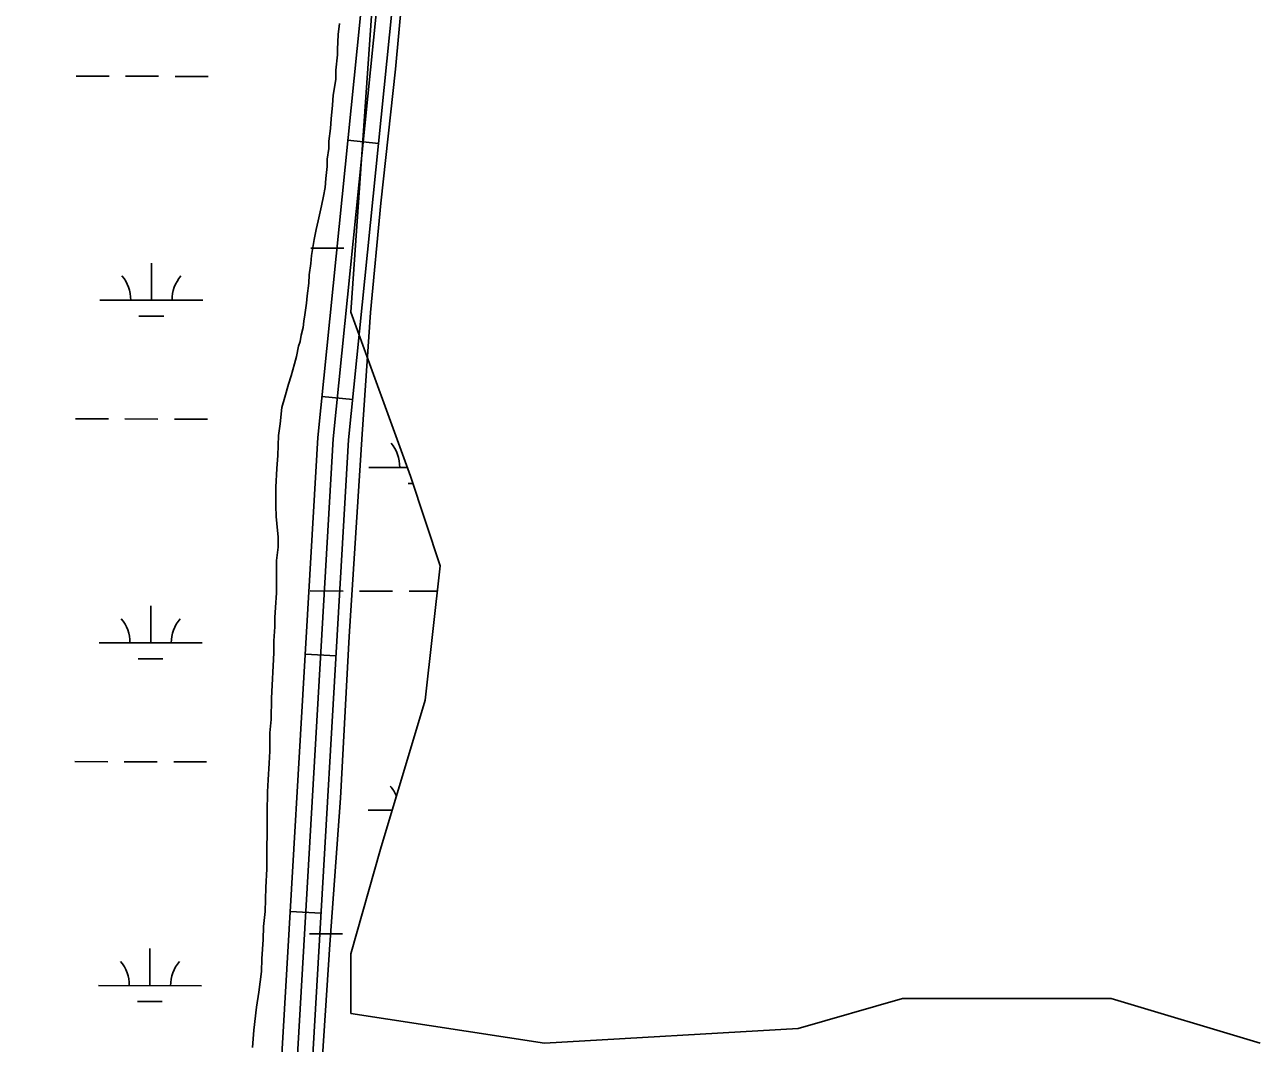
# Model space of a CAD drawing. Extents: x 3219052 to 3256913, y 800770 to 826146.
# Drawn here: x 3240658 to 3241857, y 818950 to 819939 of the extents above; entities that cross this region are included whole.
import ezdxf

# ---------------------------------------------------------------- set-up
doc = ezdxf.new("R2010")
doc.units = 0
for name, color, linetype in [('V-ROAD-CNTR', 7, 'Continuous'), ('V-SITE-VEGE', 7, 'Continuous'), ('V-TOPO-SHOR', 7, 'Continuous'), ('V-WETL-SWMP', 7, 'Continuous')]:
    doc.layers.add(name, color=color, linetype=linetype)

msp = doc.modelspace()

# ---------------------------------------------------------------- linework, layer by layer
at = {"layer": 'V-ROAD-CNTR'}
for p, q in [((3240972, 819826.4), (3241001.8, 819823.4)), ((3240946.9, 819577.7), (3240976.7, 819574.7)), ((3240930.6, 819327.6), (3240960.6, 819325.9)), ((3240916.1, 819078), (3240946.1, 819076.3))]:
    msp.add_line(p, q, dxfattribs=at)
for points in [[(3240427.6, 820991.6), (3240823.2, 820912.3), (3241007.4, 820875.6), (3241025.8, 820866.7), (3241048.9, 820850.7), (3241061, 820832.2), (3241069.9, 820811.8), (3241071, 820794), (3241055.3, 820492.8), (3241010.8, 820061.5), (3240957.8, 819536.6), (3240915.6, 818810.1), (3240849.5, 818281.7)], [(3240834.6, 818283.6), (3240900.6, 818811.4), (3240942.9, 819537.8), (3240995.8, 820063), (3241040.3, 820494), (3241056, 820793.9), (3241055.1, 820808.3), (3241047.7, 820825.1), (3241037.9, 820840), (3241018.2, 820853.7), (3241002.6, 820861.2), (3240820.3, 820897.6), (3240425, 820976.8)], [(3240934.8, 818882.7), (3240972.8, 819535.5), (3241025.7, 820059.9), (3241070.3, 820491.6), (3241086, 820794.1), (3241084.7, 820815.4), (3241074.2, 820839.4), (3241069, 820847.3)]]:
    msp.add_lwpolyline(points, dxfattribs=at)
at = {"layer": 'V-SITE-VEGE'}
msp.add_lwpolyline([(3240879.4, 818946), (3240880.9, 818962.7), (3240883.5, 818984.9), (3240885.6, 818999.5), (3240888.2, 819019.7), (3240888.7, 819031.9), (3240889.8, 819050.6), (3240890.3, 819063.2), (3240891.9, 819077.8), (3240892.4, 819101.1), (3240893.5, 819119.3), (3240893.7, 819173.8), (3240894.2, 819194.1), (3240894.8, 819205.7), (3240895.8, 819221.8), (3240896.4, 819233.5), (3240896.4, 819251.2), (3240897.5, 819264.3), (3240898, 819285), (3240900.2, 819329), (3240900.2, 819340.6), (3240901.2, 819354.2), (3240901.3, 819363.3), (3240901.8, 819372.9), (3240902.8, 819387.1), (3240902.9, 819418.4), (3240904.5, 819431.5), (3240904.5, 819441.1), (3240903, 819454.3), (3240902.5, 819461.3), (3240902.1, 819471.5), (3240902.1, 819489.6), (3240903.2, 819507.8), (3240904.2, 819520.5), (3240904.8, 819539.7), (3240906.3, 819551.3), (3240907.9, 819566.9), (3240911, 819577), (3240914.5, 819589.7), (3240917.1, 819597.7), (3240920.1, 819609.4), (3240922.2, 819616.4), (3240924.2, 819626.5), (3240925.8, 819631.1), (3240926.8, 819637.1), (3240928.8, 819644.7), (3240929.4, 819650.8), (3240930.4, 819656.8), (3240931.9, 819668.4), (3240932.5, 819675.5), (3240934, 819687.6), (3240934.5, 819695.7), (3240936.1, 819706.8), (3240936.6, 819714.4), (3240939.2, 819730.1), (3240941.2, 819739.7), (3240943.3, 819748.3), (3240946.3, 819762.9), (3240948.4, 819772), (3240949.9, 819780.6), (3240950.5, 819789.2), (3240952, 819800.8), (3240952, 819807.9), (3240953.6, 819818.5), (3240953.6, 819825.5), (3240955.1, 819837.7), (3240955.7, 819847.3), (3240957.2, 819860.4), (3240957.8, 819870), (3240960.3, 819885.2), (3240960.4, 819894.3), (3240961.9, 819909.4), (3240961.9, 819914.5), (3240962.5, 819929.1), (3240964, 819939.7)], dxfattribs=at)
at = {"layer": 'V-TOPO-SHOR'}
msp.add_lwpolyline([(3240955.1, 818891), (3240951.1, 818892.3), (3240948.1, 818894.5), (3240946.9, 818897.7), (3240946.1, 818902.9), (3240945.7, 818913), (3240954.5, 819045.7), (3240965, 819187.9), (3240973.3, 819344.7), (3240985.9, 819541), (3240994, 819659.1), (3241004, 819765.3), (3241018.2, 819895.3), (3241030.5, 820029.6)], dxfattribs=at)
at = {"layer": 'V-WETL-SWMP'}
for p, q in [((3240974.8, 819659.6), (3241018.2, 820282.4)), ((3240708.4, 819888.6), (3240740.4, 819888.6)), ((3240756.4, 819888.5), (3240788.4, 819888.5)), ((3240804.4, 819888.4), (3240836.4, 819888.4)), ((3240936, 819721.6), (3240968, 819721.6)), ((3240781.4, 819671.2), (3240781.4, 819707.2)), ((3240731.4, 819671.3), (3240831.4, 819671.1)), ((3241032.7, 819500.3), (3240974.8, 819659.6)), ((3240769.3, 819655.8), (3240793.3, 819655.8)), ((3240707.7, 819556), (3240739.7, 819555.9)), ((3240755.7, 819555.9), (3240787.7, 819555.8)), ((3240803.7, 819555.8), (3240835.7, 819555.7)), ((3240992.4, 819508.9), (3241029.5, 819508.8)), ((3241030.4, 819493.4), (3241034.9, 819493.4)), ((3241061.6, 819413.4), (3241032.7, 819500.3)), ((3241047.1, 819283), (3241061.6, 819413.4)), ((3240935.4, 819389), (3240967.4, 819388.9)), ((3240983.4, 819388.9), (3241015.4, 819388.8)), ((3241031.4, 819388.8), (3241058.9, 819388.7)), ((3240780.7, 819338.6), (3240780.7, 819374.6)), ((3240730.7, 819338.7), (3240830.7, 819338.5)), ((3240768.6, 819323.2), (3240792.6, 819323.1)), ((3241003.7, 819138.2), (3241047.1, 819283)), ((3240707, 819223.3), (3240739, 819223.2)), ((3240755, 819223.2), (3240787, 819223.1)), ((3240803, 819223.1), (3240835, 819223)), ((3240991.7, 819176.3), (3241015.1, 819176.2)), ((3240974.8, 819036.8), (3241003.7, 819138.2)), ((3240934.7, 819056.3), (3240966.7, 819056.2)), ((3240780, 819005.9), (3240780, 819041.9)), ((3240974.8, 818978.9), (3240974.8, 819036.8)), ((3240730, 819006), (3240830, 819005.8)), ((3240767.9, 818990.5), (3240791.9, 818990.4)), ((3241510.2, 818993.4), (3241408.9, 818964.4)), ((3241712.8, 818993.4), (3241510.2, 818993.4)), ((3241857.5, 818949.9), (3241712.8, 818993.4)), ((3241162.9, 818949.9), (3240974.8, 818978.9)), ((3241408.9, 818964.4), (3241162.9, 818949.9))]:
    msp.add_line(p, q, dxfattribs=at)
for centre, start, end in [((3240726.1, 819671.8), 359.1081, 40.6518), ((3240836.6, 819671.6), 139.1081, 180.6517), ((3240987.2, 819509.4), 359.1081, 40.6518), ((3240725.4, 819339.1), 359.1081, 40.6518), ((3240835.9, 819338.9), 139.1081, 180.6517), ((3240986.5, 819176.7), 21.9149, 40.6518), ((3240724.7, 819006.5), 359.1081, 40.6518), ((3240835.2, 819006.2), 139.1081, 180.6517)]:
    msp.add_arc(centre, 35.2, start, end, dxfattribs=at)

doc.saveas('drawing.dxf')
